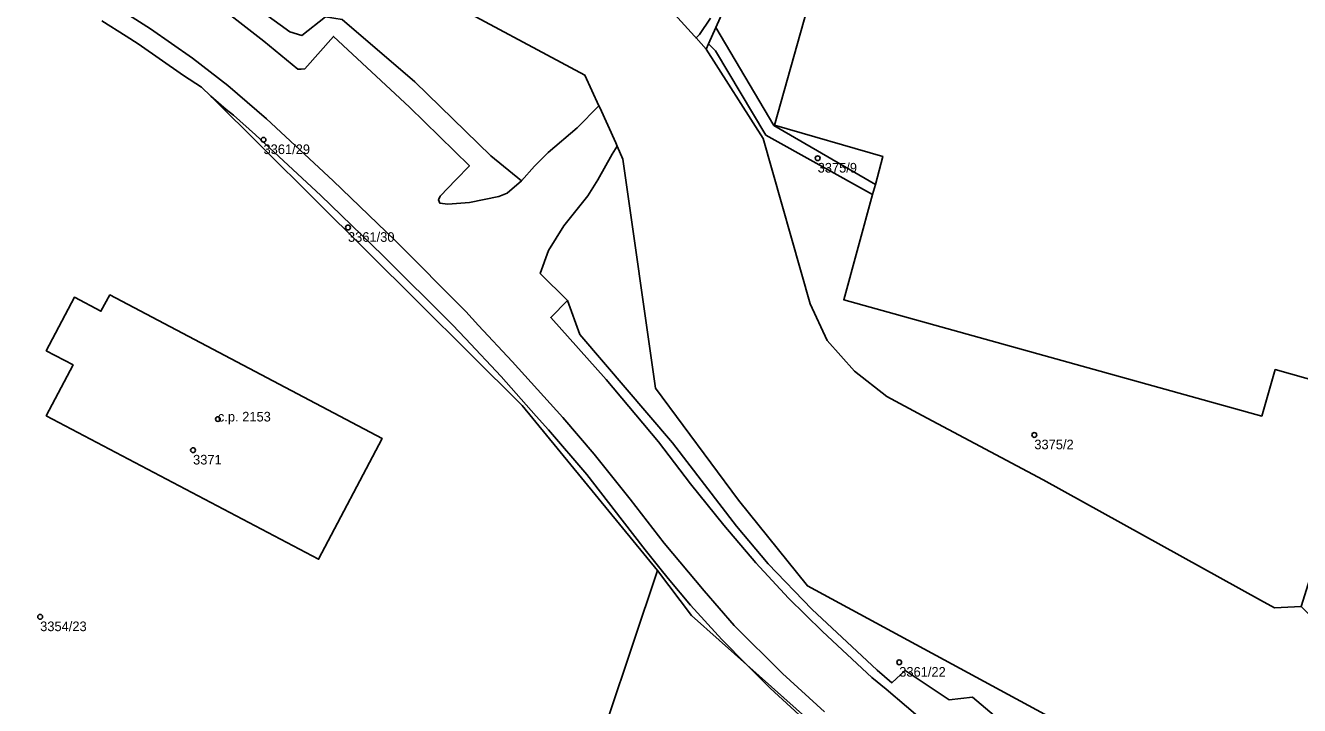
# Model space of a CAD drawing. Extents: x -878211 to -870363, y -1058464 to -1052522.
# Drawn here: x -875212.1 to -875079.7, y -1055964.6 to -1055893.9 of the extents above; entities that cross this region are included whole.
import ezdxf

# ---------------------------------------------------------------- set-up
doc = ezdxf.new("R2010")
doc.units = 0
for name, color, linetype in [('Definiční body', 7, 'Continuous'), ('Polygon budovy', 7, 'Continuous'), ('Polygon parcely', 7, 'Continuous')]:
    doc.layers.add(name, color=color, linetype=linetype)

msp = doc.modelspace()

# ---------------------------------------------------------------- linework, layer by layer
at = {"layer": 'Definiční body'}
for centre in [(-875187.41, -1055905.76994), (-875129.82, -1055907.68994), (-875178.63, -1055914.88994), (-875192.15, -1055934.79994), (-875107.3, -1055936.44994), (-875194.73, -1055938.02994), (-875210.62, -1055955.34994), (-875121.34, -1055960.07994)]:
    msp.add_circle(centre, 0.25, dxfattribs=at)
at = {"layer": 'Polygon budovy'}
for points in [[(-875116.24, -1055850.5), (-875119.71, -1055862.63), (-875111.27, -1055865.03), (-875112.03, -1055867.63), (-875120.72, -1055865.17), (-875123.11, -1055864.5), (-875134.3, -1055904.27), (-875123.03, -1055907.5), (-875123.82, -1055910.41), (-875124.11, -1055911.45), (-875127.1, -1055922.39), (-875083.66, -1055934.48), (-875082.27, -1055929.65), (-875072.7, -1055932.34), (-875065.81, -1055907.59), (-875062.62, -1055895.94), (-875055.58, -1055870.85), (-875065.2, -1055868.18), (-875063.87, -1055863.39), (-875080.89, -1055858.65), (-875080.14, -1055855.95), (-875100.57, -1055850.31), (-875112.16, -1055847.03), (-875113.39, -1055851.34)], [(-875207.2, -1055929.17), (-875209.98, -1055934.46), (-875181.68, -1055949.37), (-875175.07, -1055936.83), (-875203.37, -1055921.9), (-875204.3, -1055923.6), (-875207.06, -1055922.14), (-875209.98, -1055927.69)]]:
    msp.add_lwpolyline(points, close=True, dxfattribs=at)
at = {"layer": 'Polygon parcely'}
for points in [[(-875116.05, -1055847.22), (-875118.4, -1055848.83), (-875119.25, -1055849.41), (-875121.65, -1055852.41), (-875131.11, -1055873.42), (-875140.39, -1055894.09), (-875134.36, -1055904.28), (-875123.82, -1055910.41), (-875123.03, -1055907.5), (-875134.3, -1055904.27), (-875123.11, -1055864.5), (-875120.72, -1055865.17), (-875119.97, -1055862.54), (-875119.71, -1055862.63), (-875116.24, -1055850.5), (-875113.39, -1055851.34), (-875112.16, -1055847.03)], [(-875154, -1055899.05), (-875169.29, -1055890.84), (-875213.42, -1055875.55), (-875227.09, -1055870.36), (-875210.75, -1055877.52), (-875199.25, -1055884.41), (-875189.94, -1055890.72), (-875184.67, -1055894.54), (-875183.42, -1055894.92), (-875180.95, -1055893.01), (-875179.24, -1055893.29), (-875171.69, -1055899.76), (-875163.8, -1055907.44), (-875160.61, -1055910.04), (-875159.26, -1055908.53), (-875157.84, -1055907.09), (-875154.8, -1055904.54), (-875152.56, -1055902.24)], [(-875134.36, -1055904.28), (-875140.39, -1055894.09), (-875141.16, -1055895.8), (-875140.43, -1055896.54), (-875135.22, -1055905.28), (-875124.11, -1055911.45), (-875123.82, -1055910.41)], [(-875141.16, -1055895.8), (-875141.41, -1055896.36), (-875135.47, -1055905.63), (-875130.6, -1055922.83), (-875128.82, -1055926.64), (-875125.99, -1055929.83), (-875122.63, -1055932.45), (-875118.96, -1055934.43), (-875106.37, -1055941.12), (-875083.8, -1055953.62), (-875082.34, -1055954.43), (-875079.57, -1055954.29), (-875072.7, -1055932.34), (-875082.27, -1055929.65), (-875083.66, -1055934.48), (-875127.1, -1055922.39), (-875124.11, -1055911.45), (-875135.22, -1055905.28), (-875140.43, -1055896.54)], [(-875192.9, -1055901.24), (-875160.52, -1055933.38), (-875146.47, -1055950.54), (-875142.94, -1055955.2), (-875137.18, -1055960.33), (-875139.79, -1055957.71), (-875143.02, -1055954.14), (-875145.37, -1055951.36), (-875146.22, -1055950.31), (-875147.76, -1055948.39), (-875150.14, -1055945.32), (-875153.82, -1055940.57), (-875157.79, -1055935.93), (-875159.07, -1055934.5), (-875162.71, -1055930.37), (-875166.42, -1055926.43), (-875167.78, -1055925.01), (-875175.03, -1055917.78), (-875181.45, -1055911.56), (-875188.23, -1055905.26), (-875190.54, -1055903.21), (-875191.29, -1055902.64)], [(-875207.06, -1055922.14), (-875209.98, -1055927.69), (-875207.2, -1055929.17), (-875209.98, -1055934.46), (-875181.68, -1055949.37), (-875175.07, -1055936.83), (-875203.37, -1055921.9), (-875204.3, -1055923.6)], [(-875207.06, -1055922.14), (-875204.3, -1055923.6), (-875203.37, -1055921.9), (-875175.07, -1055936.83), (-875181.68, -1055949.37), (-875209.98, -1055934.46), (-875207.2, -1055929.17), (-875209.98, -1055927.69)]]:
    msp.add_lwpolyline(points, close=True, dxfattribs=at)
for points in [[(-875123.11, -1055864.5), (-875134.3, -1055904.27), (-875123.03, -1055907.5), (-875123.82, -1055910.41), (-875124.11, -1055911.45), (-875127.1, -1055922.39), (-875083.66, -1055934.48), (-875082.27, -1055929.65), (-875072.7, -1055932.34), (-875065.81, -1055907.59), (-875061.91, -1055908.73), (-875058.68, -1055897.12), (-875062.62, -1055895.94), (-875055.58, -1055870.85)], [(-875140.95, -1055893.14), (-875142.1, -1055894.84), (-875142.46, -1055895.19), (-875141.41, -1055896.36), (-875141.16, -1055895.8), (-875140.39, -1055894.09), (-875131.11, -1055873.42)], [(-875180.95, -1055893.01), (-875183.42, -1055894.92), (-875184.67, -1055894.54), (-875189.94, -1055890.72)], [(-875169.29, -1055890.84), (-875154, -1055899.05), (-875152.56, -1055902.24), (-875152.47, -1055902.43), (-875150.81, -1055906.09), (-875150.65, -1055906.45), (-875150.05, -1055907.78), (-875146.67, -1055931.58), (-875138.05, -1055943.23), (-875130.88, -1055952.14), (-875095.83, -1055971.1), (-875096.99, -1055973.45), (-875095.49, -1055974.64), (-875093.88, -1055972.52), (-875065.92, -1055988.26), (-875041.29, -1056016.74), (-875008.17, -1056038.77), (-875002, -1056042.88)], [(-875203.36, -1055891.59), (-875199.15, -1055894.26), (-875194.8, -1055897.29), (-875191.1, -1055900.14), (-875187.11, -1055903.58), (-875180.17, -1055910.05), (-875173.74, -1055916.23), (-875166.38, -1055923.62), (-875165.06, -1055925.06), (-875161.55, -1055928.82), (-875157.63, -1055933.17), (-875156.29, -1055934.63), (-875153.04, -1055938.46), (-875149.3, -1055943.14), (-875145.77, -1055947.7), (-875141.6, -1055952.64), (-875138.49, -1055956.26), (-875133.46, -1055961.25), (-875129.11, -1055965.23)], [(-875129.11, -1055965.23), (-875133.46, -1055961.25), (-875138.49, -1055956.26), (-875141.6, -1055952.64), (-875145.77, -1055947.7), (-875149.3, -1055943.14), (-875153.04, -1055938.46), (-875156.29, -1055934.63), (-875157.63, -1055933.17), (-875161.55, -1055928.82), (-875165.06, -1055925.06), (-875166.38, -1055923.62), (-875173.74, -1055916.23), (-875180.17, -1055910.05), (-875187.11, -1055903.58), (-875191.1, -1055900.14), (-875194.8, -1055897.29), (-875199.15, -1055894.26), (-875203.36, -1055891.59)], [(-875162.09, -1055911.33), (-875162.96, -1055911.67), (-875165.99, -1055912.28), (-875168.25, -1055912.45), (-875169.08, -1055912.37), (-875169.22, -1055912.03), (-875169.05, -1055911.65), (-875167.42, -1055909.94), (-875166.01, -1055908.48), (-875172.25, -1055902.38), (-875180.13, -1055895.04), (-875183.13, -1055898.4), (-875183.49, -1055898.43), (-875183.84, -1055898.45), (-875187.36, -1055895.53), (-875191.44, -1055892.36)], [(-875191.44, -1055892.36), (-875187.36, -1055895.53), (-875183.84, -1055898.45), (-875183.49, -1055898.43), (-875183.13, -1055898.4), (-875180.13, -1055895.04), (-875172.25, -1055902.38), (-875166.01, -1055908.48), (-875167.42, -1055909.94), (-875169.05, -1055911.65), (-875169.22, -1055912.03), (-875169.08, -1055912.37), (-875168.25, -1055912.45), (-875165.99, -1055912.28), (-875162.96, -1055911.67), (-875162.09, -1055911.33), (-875160.61, -1055910.04), (-875163.8, -1055907.44), (-875171.69, -1055899.76), (-875179.24, -1055893.29)], [(-874998.56, -1056018.11), (-875016.09, -1056018.75), (-875024.49, -1056005.41), (-875063.64, -1055969.91), (-875079.57, -1055954.29), (-875082.34, -1055954.43), (-875083.8, -1055953.62), (-875106.37, -1055941.12), (-875118.96, -1055934.43), (-875122.63, -1055932.45), (-875125.99, -1055929.83), (-875128.82, -1055926.64), (-875130.6, -1055922.83), (-875135.47, -1055905.63), (-875141.41, -1055896.36), (-875142.46, -1055895.19), (-875142.62, -1055895.02), (-875145.04, -1055892.35)], [(-875145.04, -1055892.35), (-875142.62, -1055895.02), (-875142.46, -1055895.19), (-875142.1, -1055894.84), (-875140.95, -1055893.14)], [(-875248.11, -1055892.64), (-875242.56, -1055895.35), (-875241.49, -1055895.93), (-875217.07, -1055926.49), (-875232.05, -1055935.26), (-875233.53, -1055936.86), (-875235.59, -1055966.19), (-875233.23, -1055966.76), (-875207.28, -1055968.65), (-875157.17, -1055972.64), (-875154.19, -1055973.6), (-875146.47, -1055950.54), (-875160.52, -1055933.38), (-875192.9, -1055901.24), (-875193.86, -1055900.29), (-875195.72, -1055899.09), (-875200.44, -1055895.81), (-875201.68, -1055895.02), (-875204.22, -1055893.41)], [(-875204.22, -1055893.41), (-875201.68, -1055895.02), (-875200.44, -1055895.81), (-875195.72, -1055899.09), (-875193.86, -1055900.29), (-875192.9, -1055901.24), (-875191.29, -1055902.64), (-875190.54, -1055903.21), (-875188.23, -1055905.26), (-875181.45, -1055911.56), (-875175.03, -1055917.78), (-875167.78, -1055925.01), (-875166.42, -1055926.43), (-875162.71, -1055930.37), (-875159.07, -1055934.5), (-875157.79, -1055935.93), (-875153.82, -1055940.57), (-875150.14, -1055945.32), (-875147.76, -1055948.39), (-875146.22, -1055950.31), (-875145.37, -1055951.36), (-875143.02, -1055954.14), (-875139.79, -1055957.71), (-875137.18, -1055960.33), (-875113.49, -1055981.46)], [(-875118.48, -1055966.47), (-875122.69, -1055962.86), (-875124.18, -1055961.67), (-875129.32, -1055956.88), (-875132.86, -1055953.41), (-875136.24, -1055949.75), (-875139.58, -1055945.84), (-875143.03, -1055941.52), (-875146.37, -1055937.18), (-875151.79, -1055930.69), (-875157.56, -1055924.24), (-875155.82, -1055922.49), (-875158.64, -1055919.66), (-875157.79, -1055917.27), (-875156.2, -1055914.72), (-875153.7, -1055911.59), (-875152.66, -1055909.92), (-875151.18, -1055907.26), (-875150.65, -1055906.45), (-875150.81, -1055906.09), (-875152.47, -1055902.43), (-875152.56, -1055902.24), (-875154.8, -1055904.54), (-875157.84, -1055907.09), (-875159.26, -1055908.53), (-875160.61, -1055910.04), (-875162.09, -1055911.33)], [(-875095.83, -1055971.1), (-875130.88, -1055952.14), (-875138.05, -1055943.23), (-875146.67, -1055931.58), (-875150.05, -1055907.78), (-875150.65, -1055906.45), (-875151.18, -1055907.26), (-875152.66, -1055909.92), (-875153.7, -1055911.59), (-875156.2, -1055914.72), (-875157.79, -1055917.27), (-875158.64, -1055919.66), (-875155.82, -1055922.49), (-875154.53, -1055926.01), (-875144.9, -1055937.28), (-875138.26, -1055945.92), (-875134.95, -1055949.84), (-875130.43, -1055954.55), (-875123.62, -1055960.91), (-875122.1, -1055962.2), (-875120.72, -1055960.93), (-875116.14, -1055963.99), (-875113.73, -1055963.7), (-875104.06, -1055971.89)], [(-875104.06, -1055971.89), (-875113.73, -1055963.7), (-875116.14, -1055963.99), (-875120.72, -1055960.93), (-875122.1, -1055962.2), (-875123.62, -1055960.91), (-875130.43, -1055954.55), (-875134.95, -1055949.84), (-875138.26, -1055945.92), (-875144.9, -1055937.28), (-875154.53, -1055926.01), (-875155.82, -1055922.49), (-875157.56, -1055924.24), (-875151.79, -1055930.69), (-875146.37, -1055937.18), (-875143.03, -1055941.52), (-875139.58, -1055945.84), (-875136.24, -1055949.75), (-875132.86, -1055953.41), (-875129.32, -1055956.88), (-875124.18, -1055961.67), (-875122.69, -1055962.86), (-875118.48, -1055966.47)], [(-875130.45, -1055966.72), (-875134.76, -1055962.77), (-875137.18, -1055960.33), (-875142.94, -1055955.2), (-875146.47, -1055950.54), (-875154.19, -1055973.6)], [(-875113.49, -1055981.46), (-875137.18, -1055960.33), (-875134.76, -1055962.77), (-875130.45, -1055966.72)]]:
    msp.add_lwpolyline(points, dxfattribs=at)

# ---------------------------------------------------------------- texts
at = {"layer": 'Definiční body'}
for s, p in [('3361/29', (-875187.41, -1055907.259)), ('3375/9', (-875129.82, -1055909.179)), ('3361/30', (-875178.63, -1055916.379)), ('c.p. 2153', (-875192.15, -1055935.05)), ('3375/2', (-875107.3, -1055937.939)), ('3371', (-875194.73, -1055939.519)), ('3354/23', (-875210.62, -1055956.839)), ('3361/22', (-875121.34, -1055961.569))]:
    msp.add_text(s, height=0.999996, dxfattribs=at).set_placement(p)

doc.saveas('drawing.dxf')
